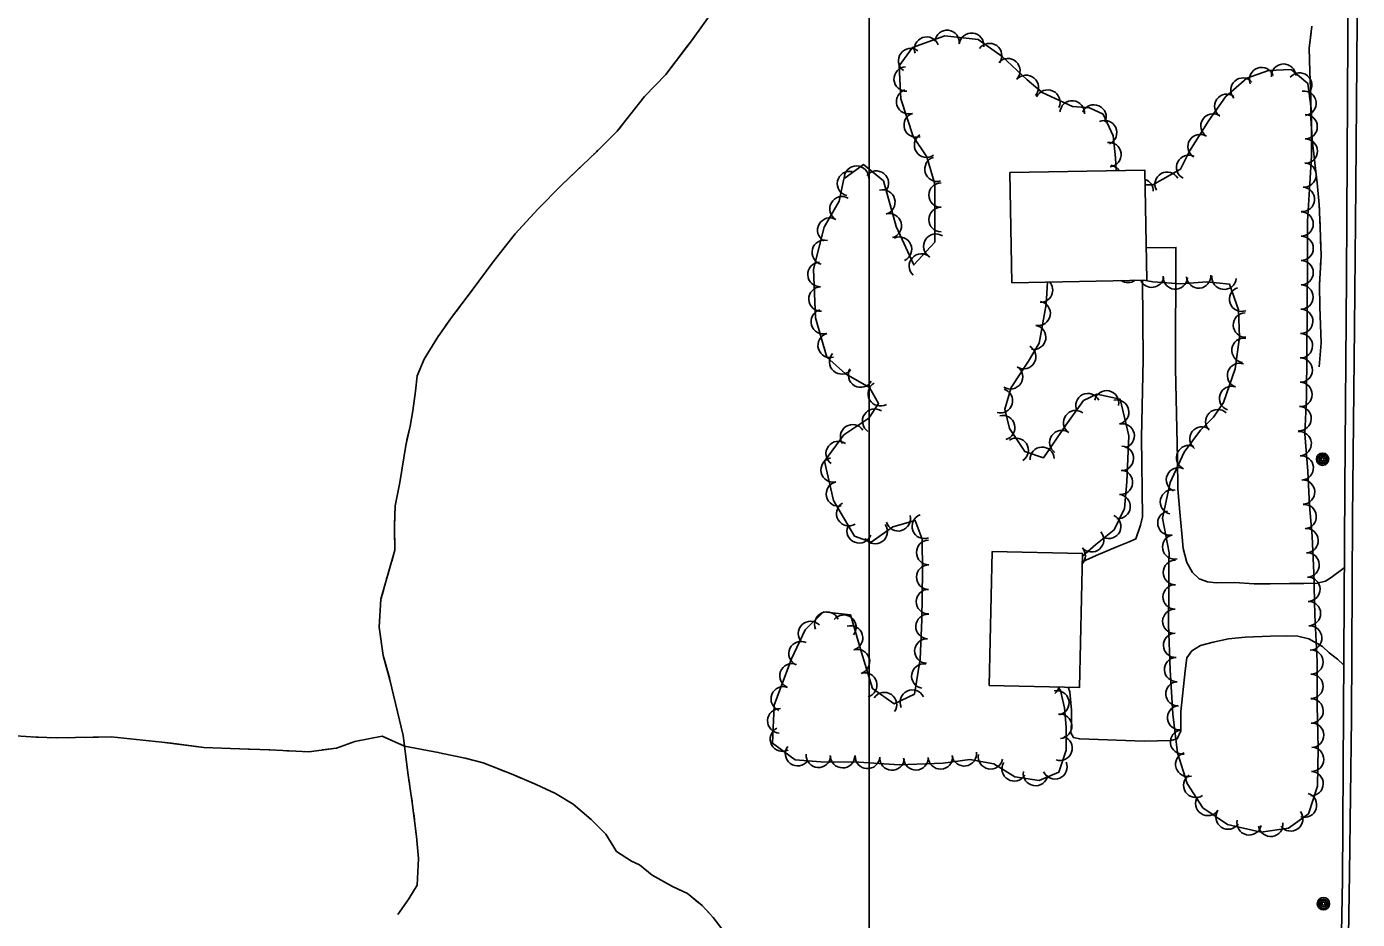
# Model space of a CAD drawing. Extents: x 353423 to 364002, y 127000 to 201942.
# Drawn here: x 362224.9 to 362659.4, y 135066.2 to 135357.8 of the extents above; entities that cross this region are included whole.
import ezdxf

# ---------------------------------------------------------------- set-up
doc = ezdxf.new("R2010")
doc.units = 0
for name, color, linetype in [('E_DTM_SlopeTop', 7, 'Continuous'), ('E_FEN_Generic', 7, 'Continuous'), ('E_LAND_BrushLine', 7, 'Continuous'), ('E_LAND_TreeLine', 7, 'Continuous'), ('E_MISCPROP', 7, 'Continuous'), ('E_STRUCT_WingWall', 7, 'Continuous'), ('E_WTR_FlowLine', 7, 'Continuous')]:
    doc.layers.add(name, color=color, linetype=linetype)

msp = doc.modelspace()

# ---------------------------------------------------------------- linework, layer by layer
at = {"layer": 'E_DTM_SlopeTop'}
for points in [[(362649.96, 134793.47), (362651.24, 134886.24), (362652.7, 134981.18), (362654.47, 135079.06), (362655.22, 135206.97), (362655.76, 135275.99), (362656.28, 135354.22), (362656.62, 135412.66), (362656.72, 135481.61), (362657.74, 135546.9), (362657.89, 135624.75), (362658.14, 135700.17), (362658.33, 135772.67), (362658.66, 135828.95), (362658.8, 135917.23)], [(362652.91, 134793.21), (362654.36, 134906.73), (362655.24, 134985.91), (362656.78, 135081.26), (362657.41, 135131.81), (362657.82, 135197.45), (362658.47, 135259.59), (362658.84, 135305.68), (362659.36, 135373.42)]]:
    msp.add_lwpolyline(points, dxfattribs=at)
at = {"layer": 'E_FEN_Generic'}
for points in [[(362580.59, 135310.81), (362580.44, 135315.01), (362579.58, 135322.18), (362576.31, 135329.27), (362571.85, 135331.27), (362566.31, 135331.72), (362556.43, 135336.32), (362551.52, 135340.45), (362543.34, 135348.02), (362535.58, 135353.59), (362524.69, 135354.85), (362514.09, 135351.03), (362509.71, 135345.03), (362510.35, 135334.23), (362514.36, 135321.89), (362518.76, 135315.28), (362521.36, 135306.34), (362521.35, 135287.45), (362514.49, 135279.99), (362508.77, 135292.49), (362504.69, 135307.45), (362498.1, 135312.76), (362491.74, 135308.06), (362490.11, 135300.83), (362485.26, 135292.33), (362481.74, 135278.63), (362482.43, 135262.65), (362486.19, 135249.82), (362492.23, 135244.41), (362500.07, 135239.93), (362503.03, 135234.68), (362499.9, 135229.93), (362491.72, 135224.46), (362485.43, 135215.87), (362488.26, 135203.08), (362495.22, 135191.43), (362500.59, 135189.4), (362507.73, 135194.38), (362515.02, 135196.49), (362517.28, 135190.44), (362517.32, 135179.91), (362517.2, 135164.03), (362516.58, 135151.17), (362514.72, 135139.79), (362508.17, 135136.65), (362501, 135141.6), (362497.41, 135153.42), (362493.9, 135165.63), (362485.08, 135166.65), (362479.01, 135160.74), (362474.63, 135151.3), (362468.9, 135136.17), (362468.38, 135123.75), (362475.79, 135118.3), (362484.23, 135117.65), (362496.61, 135117.53), (362509.7, 135116.65), (362524.1, 135117.22), (362532.86, 135118.43), (362540.67, 135116.98), (362547.49, 135112.81), (362555.5, 135111.52), (362561.85, 135114.26), (362564.28, 135121.48), (362564.25, 135128.95), (362563.74, 135135.26), (362562.44, 135140.98), (362561.66, 135142.07)], [(362589.64, 135275.02), (362592.62, 135274.44), (362601.67, 135273.82), (362610.21, 135274.49), (362617.62, 135273.68), (362620.6, 135265.32), (362620.84, 135256.42), (362619.41, 135246.02), (362615.61, 135235.03), (362612.33, 135230.3), (362608.14, 135226.06), (362602.8, 135218.85), (362598.26, 135208.9), (362595.7, 135197.3), (362597.96, 135185.92), (362597.85, 135183.05), (362597.82, 135173.27), (362597.66, 135162.55), (362598.25, 135147.73), (362599.08, 135133.25), (362600.62, 135120.63), (362603.75, 135110.54), (362608.91, 135102.64), (362616.95, 135097.23), (362627.87, 135094.7), (362636.88, 135095.94), (362643.39, 135100.72), (362646.3, 135109.76), (362646.59, 135122.13), (362646.28, 135136.1), (362646.27, 135150.45), (362645.48, 135165.73), (362645.15, 135179.38), (362644.75, 135188.88), (362644.63, 135191.43), (362643.77, 135201.36), (362643.2, 135212.61), (362642.2, 135224.8), (362642.7, 135236.79), (362642.81, 135251.32), (362643, 135265.33), (362643.08, 135281.42), (362643.06, 135294.29), (362643.8, 135306.48), (362644.42, 135315.58), (362644.36, 135330.19), (362643.15, 135339.28), (362637.7, 135343.85), (362630.36, 135343.53), (362623.24, 135341), (362616.35, 135334.85), (362610.89, 135327.19), (362604.6, 135317.18), (362601.6, 135311.23), (362592.63, 135306.15), (362590.01, 135306.19)], [(362569.59, 135184.82), (362573.98, 135188.62), (362579.98, 135193.49), (362583.29, 135200.47), (362584.14, 135209.08), (362584.7, 135224.2), (362581.95, 135236.08), (362574.32, 135237.77), (362569.95, 135235.66), (362564.19, 135227.6), (362556.87, 135216.95), (362550.75, 135219), (362545.81, 135226.55), (362544.21, 135232.9), (362546.29, 135239.91), (362551.99, 135248.54), (362555.44, 135254.4), (362557.79, 135267.01), (362558.14, 135274.41)]]:
    msp.add_lwpolyline(points, dxfattribs=at)
for centre, radius, start, end in [((362518.74, 135350.47), 4.01, 19.8205, 199.8052), ((362525.39, 135352.65), 4.01, 353.4089, 173.3936), ((362533.36, 135351.73), 4.01, 353.4089, 173.3936), ((362513.52, 135346.7), 4.01, 53.902, 233.8867), ((362539.26, 135348.36), 4.01, 324.3235, 144.3082), ((362545.22, 135343.41), 4.01, 317.2256, 137.2103), ((362635.26, 135341.65), 3.98, 2.4891, 182.4738), ((362512.07, 135340.73), 4.01, 93.4189, 273.4036), ((362551.23, 135337.95), 4.01, 319.9711, 139.9558), ((362621.98, 135337.09), 3.98, 41.7804, 221.765), ((362628.1, 135340.51), 3.98, 19.557, 199.5417), ((362640.52, 135338.76), 3.98, 320.0576, 140.0423), ((362512.86, 135333.32), 4.01, 108.0152, 287.9999), ((362558.26, 135333.15), 4.01, 335.0298, 155.0145), ((362641.91, 135332.79), 3.98, 277.6122, 97.5969), ((362566.26, 135329.62), 4.01, 355.363, 175.3477), ((362573.35, 135328.29), 4.01, 335.875, 155.8597), ((362616.73, 135331.79), 3.98, 54.4997, 234.4844), ((362515.34, 135325.69), 4.01, 108.0152, 287.9999), ((362612.22, 135325.39), 3.98, 57.899, 237.8837), ((362642.3, 135325.12), 3.98, 270.2391, 90.2237), ((362576.8, 135323.19), 4.01, 294.7644, 114.749), ((362518.72, 135319.13), 4.01, 123.6277, 303.6124), ((362578.21, 135316.02), 4.01, 276.8993, 96.884), ((362607.99, 135318.65), 3.98, 57.899, 237.8837), ((362642.33, 135317.17), 3.98, 270.2391, 90.2237), ((362522.12, 135311.26), 4.01, 106.1992, 286.1838), ((362604.25, 135311.86), 3.98, 63.2236, 243.2083), ((362493.55, 135306.54), 4.01, 77.285, 257.2697), ((362495.83, 135308.3), 4.01, 359.0655, 179.0502), ((362502.28, 135306.69), 4.01, 321.1777, 141.1624), ((362578.32, 135308.55), 4.01, 34.6542, 82.5134), ((362641.91, 135309.37), 3.98, 266.1113, 86.096), ((362523.46, 135302.82), 4.01, 89.9955, 269.9802), ((362588.75, 135304.13), 3.98, 358.975, 72.0619), ((362597.23, 135306.36), 3.98, 29.5195, 209.5042), ((362491.09, 135298.31), 4.01, 60.294, 240.2787), ((362504.41, 135300.51), 4.01, 285.243, 105.2277), ((362641.41, 135301.42), 3.98, 266.5411, 86.5258), ((362523.45, 135294.8), 4.01, 89.9955, 269.9802), ((362487.11, 135291.34), 4.01, 60.294, 240.2787), ((362506.51, 135292.77), 4.01, 285.243, 105.2277), ((362640.98, 135293.34), 3.98, 270.0833, 90.068), ((362509.84, 135285.1), 4.01, 294.6075, 114.5922), ((362521.75, 135286.11), 4.01, 57.4217, 237.4064), ((362640.99, 135285.39), 3.98, 270.0833, 90.068), ((362485.31, 135284.09), 4.01, 75.5942, 255.5789), ((362483.91, 135276.88), 4.01, 92.5041, 272.4887), ((362517.01, 135279.62), 4.01, 47.4139, 227.3986), ((362640.98, 135277.44), 3.98, 269.7336, 89.7183), ((362592.24, 135276.64), 3.98, 204.2373, 348.9016), ((362599.9, 135276.03), 3.98, 176.0751, 356.0598), ((362607.53, 135276.37), 3.98, 184.4848, 4.4695), ((362615.84, 135275.97), 3.98, 173.7821, 353.7668), ((362484.26, 135268.86), 4.01, 92.5041, 272.4887), ((362555.93, 135271.74), 3.97, 267.3126, 42.382), ((362584.43, 135278.17), 3.98, 235.7693, 306.4741), ((362621.57, 135268.78), 3.98, 109.5998, 289.5845), ((362640.94, 135269.49), 3.98, 269.7336, 89.7183), ((362555.14, 135264.15), 3.97, 259.4591, 79.4438), ((362484.98, 135261.42), 4.01, 106.3222, 286.3069), ((362622.81, 135260.36), 3.98, 91.5593, 271.544), ((362640.87, 135261.55), 3.98, 269.2266, 89.2113), ((362553.69, 135256.34), 3.97, 259.4591, 79.4438), ((362487.24, 135253.72), 4.01, 106.3222, 286.3069), ((362622.35, 135252.1), 3.98, 82.1786, 262.1633), ((362640.76, 135253.59), 3.98, 269.2266, 89.2113), ((362491, 135248.33), 4.01, 138.1911, 318.1758), ((362550.42, 135249.98), 3.97, 239.5075, 59.4922), ((362497.17, 135244.01), 4.01, 150.2801, 330.2648), ((362546.12, 135243.42), 3.97, 236.5834, 56.5681), ((362620.88, 135243.89), 3.98, 70.9649, 250.9495), ((362640.69, 135245.62), 3.98, 269.5658, 89.5505), ((362503.61, 135237.92), 4.01, 119.4332, 299.4179), ((362640.63, 135237.67), 3.98, 269.5658, 89.5505), ((362542.85, 135235.61), 3.97, 253.4226, 73.4072), ((362571.39, 135234.04), 3.97, 25.7748, 205.7595), ((362577.47, 135234.94), 3.97, 347.5448, 167.5295), ((362618.28, 135236.37), 3.98, 70.9649, 250.9495), ((362501.77, 135228.94), 4.01, 56.6245, 236.6092), ((362567.37, 135228.47), 3.97, 54.4599, 234.4446), ((362580.79, 135231.9), 3.97, 283.0372, 103.0218), ((362613.76, 135228.79), 3.98, 45.3673, 225.352), ((362640.32, 135229.79), 3.98, 267.5953, 87.58), ((362543.6, 135226.83), 3.97, 284.1966, 104.1813), ((362582.58, 135224.16), 3.97, 283.0372, 103.0218), ((362494.57, 135223.83), 4.01, 33.7801, 213.7648), ((362562.85, 135221.98), 3.97, 55.4829, 235.4676), ((362608.59, 135223.17), 3.98, 53.4955, 233.4802), ((362640.37, 135221.59), 3.98, 274.7095, 94.6942), ((362489.87, 135218.37), 4.01, 53.7729, 233.7576), ((362547.97, 135219.45), 3.97, 303.1923, 123.177), ((362556.45, 135216.51), 3.97, 3.0991, 183.0837), ((362582.34, 135216.78), 3.97, 267.8675, 87.8522), ((362604.26, 135217.03), 3.98, 65.4623, 245.4469), ((362488.21, 135213.02), 4.01, 102.4691, 282.4538), ((362641.02, 135213.66), 3.98, 274.7095, 94.6942), ((362582.04, 135208.97), 3.97, 264.3979, 84.3825), ((362600.96, 135209.8), 3.98, 65.4623, 245.4469), ((362489.94, 135205.18), 4.01, 102.4691, 282.4538), ((362598.99, 135202.57), 3.98, 77.5568, 257.5415), ((362641.46, 135205.78), 3.98, 272.9178, 92.9025), ((362493.31, 135198.72), 4.01, 120.8758, 300.8605), ((362581.26, 135201.06), 3.97, 264.3979, 84.3825), ((362509.45, 135197.06), 4.01, 196.1676, 16.1523), ((362517.98, 135194.58), 4.01, 110.4982, 290.4829), ((362578.18, 135194.54), 3.97, 244.6558, 64.6405), ((362598.15, 135195.65), 3.98, 101.2556, 281.2403), ((362641.99, 135197.76), 3.98, 274.9777, 94.9623), ((362496.7, 135193.12), 4.01, 159.2846, 339.2693), ((362501.91, 135192.88), 4.01, 214.8697, 34.8544), ((362642.62, 135189.92), 3.98, 272.6337, 92.6183), ((362519.4, 135186.05), 4.01, 90.2197, 270.2044), ((362572.59, 135190.17), 3.97, 220.8651, 40.8498), ((362599.7, 135187.84), 3.98, 101.2556, 281.2403), ((362566.58, 135184.97), 3.97, 317.9503, 40.8498), ((362642.96, 135181.98), 3.98, 272.4067, 92.3913), ((362519.41, 135178), 4.01, 89.5602, 269.5449), ((362599.92, 135179.51), 3.98, 89.8143, 269.799), ((362643.19, 135174.06), 3.98, 271.3923, 91.3769), ((362519.34, 135169.98), 4.01, 89.5602, 269.5449), ((362599.87, 135171.53), 3.98, 89.168, 269.1526), ((362599.76, 135163.57), 3.98, 89.168, 269.1526), ((362643.39, 135166.11), 3.98, 271.3923, 91.3769), ((362480.82, 135159.57), 4.01, 44.2658, 224.2505), ((362486.16, 135162.63), 4.01, 23.6939, 203.6785), ((362491.68, 135161.64), 4.01, 321.8191, 141.8038), ((362519.2, 135161.87), 4.01, 87.2746, 267.2593), ((362493.87, 135158.13), 4.01, 286.0243, 106.009), ((362600.01, 135155.73), 3.98, 92.279, 272.2637), ((362643.79, 135158.1), 3.98, 272.9825, 92.9671), ((362477.74, 135153.01), 4.01, 65.1141, 245.0988), ((362496.13, 135150.39), 4.01, 286.9419, 106.9266), ((362518.82, 135153.86), 4.01, 87.2746, 267.2593), ((362644.19, 135150.26), 3.98, 270.0476, 90.0323), ((362474.77, 135145.73), 4.01, 69.2635, 249.2482), ((362517.81, 135145.67), 4.01, 80.6931, 260.6778), ((362600.33, 135147.82), 3.98, 93.2878, 273.2725), ((362498.47, 135142.72), 4.01, 286.9419, 106.9266), ((362644.2, 135142.31), 3.98, 270.0476, 90.0323), ((362471.92, 135138.22), 4.01, 69.2635, 249.2482), ((362514.07, 135137.15), 4.01, 25.5977, 205.5824), ((362558.2, 135143.3), 4.01, 305.5501, 341.9999), ((362600.78, 135139.87), 3.98, 93.2878, 273.2725), ((362504.93, 135136.34), 4.01, 325.3965, 145.3812), ((362561.21, 135136.94), 4.01, 282.8163, 102.8009), ((362644.24, 135134.31), 3.98, 271.2668, 91.2514), ((362470.79, 135131.05), 4.01, 87.595, 267.5797), ((362562.12, 135129.28), 4.01, 274.6368, 94.6215), ((362601.32, 135132.07), 3.98, 96.9767, 276.9613), ((362471.66, 135125.08), 4.01, 117.4259, 297.4106), ((362602.28, 135124.17), 3.98, 96.9767, 276.9613), ((362644.41, 135126.35), 3.98, 271.2668, 91.2514), ((362562.27, 135122.1), 4.01, 251.4205, 71.4052), ((362476.59, 135120.31), 4.01, 143.6642, 323.6489), ((362483.41, 135119.82), 4.01, 175.6027, 355.5874), ((362491.29, 135119.68), 4.01, 179.466, 359.4507), ((362499.43, 135119.44), 4.01, 176.1593, 356.144), ((362523.24, 135119.28), 4.01, 182.2663, 2.251), ((362530.99, 135120.29), 4.01, 187.9114, 7.8961), ((362539.57, 135119.32), 4.01, 169.4376, 349.4223), ((362603.98, 135116.81), 3.98, 107.2307, 287.2154), ((362644.42, 135118.49), 3.98, 268.6874, 88.6721), ((362507.43, 135118.91), 4.01, 176.1593, 356.144), ((362515.23, 135118.97), 4.01, 182.2663, 2.251), ((362547.32, 135115.37), 4.01, 148.5744, 328.559), ((362560.6, 135116.01), 4.01, 203.2976, 23.2823), ((362554.28, 135113.85), 4.01, 170.9149, 350.8996), ((362606.6, 135109.98), 3.98, 123.1737, 303.1583), ((362644.24, 135110.53), 3.98, 268.6874, 88.6721), ((362610.53, 135104.06), 3.98, 146.0897, 326.0744), ((362642.1, 135103.52), 3.98, 252.1162, 72.1009), ((362617.13, 135099.62), 3.98, 146.0897, 326.0744), ((362624.02, 135097.73), 3.98, 166.9214, 346.9061), ((362631.07, 135097.24), 3.98, 187.8814, 7.8661), ((362637.57, 135099.03), 3.98, 216.3252, 36.3099)]:
    msp.add_arc(centre, radius, start, end, dxfattribs=at)
at = {"layer": 'E_LAND_BrushLine'}
for centre, radius in [((362648.01, 135216.52), 2.02), ((362648, 135216.51), 1.52), ((362648.03, 135216.53), 1.01), ((362648.02, 135216.53), 0.502), ((362648.28, 135071.32), 2.02), ((362648.27, 135071.31), 1.52), ((362648.3, 135071.33), 1.01), ((362648.29, 135071.33), 0.502)]:
    msp.add_circle(centre, radius, dxfattribs=at)
at = {"layer": 'E_LAND_TreeLine'}
msp.add_line((362500, 134500), (362500, 136500), dxfattribs=at)
at = {"layer": 'E_MISCPROP'}
for points in [[(362655.07, 135181.05), (362650.75, 135177.92), (362648.91, 135176.63), (362646.23, 135176.06), (362641.83, 135175.95), (362637.18, 135175.92), (362630.88, 135175.86), (362625.61, 135175.86), (362619.27, 135176.25), (362613.26, 135176.12), (362610.47, 135176.44), (362607.72, 135177.42), (362605.55, 135179.47), (362603.64, 135182.79), (362602.52, 135187.37), (362602, 135192.22), (362601.44, 135199.17), (362600.74, 135206.79), (362600.64, 135216.64), (362600.01, 135246.13), (362600.1, 135285.69), (362590.41, 135285.61)], [(362589.16, 135275.02), (362589.39, 135249.09), (362588.86, 135223.56), (362589.23, 135197.74), (362588.58, 135194.94), (362587.03, 135190.49), (362584.9, 135189.51), (362581.05, 135187.98), (362574.12, 135185.09), (362569.55, 135182.95)], [(362564.9, 135142), (362565.45, 135140.52), (362566.06, 135134.49), (362565.97, 135130.34), (362565.76, 135127.13), (362566.65, 135125.56), (362568.69, 135125.17), (362589.72, 135124.43), (362598.47, 135124.68), (362600.5, 135125.22), (362601.73, 135127.8), (362601.71, 135134.11), (362603.08, 135147.38), (362603.68, 135151.59), (362605.31, 135153.96), (362608.1, 135155.66), (362612.28, 135156.8), (362617.25, 135157.79), (362622.71, 135158.35), (362630.95, 135158.69), (362636.17, 135158.8), (362639.91, 135158.71), (362643.47, 135157.79), (362647.94, 135155.3), (362650.16, 135153.31), (362652.89, 135151.24), (362654.88, 135149.32)]]:
    msp.add_lwpolyline(points, dxfattribs=at)
at = {"layer": 'E_STRUCT_WingWall'}
for points in [[(362457.61, 135375.15), (362450.21, 135364.71), (362441.93, 135353.2), (362440.68, 135351.56)], [(362450.21, 135364.71), (362441.93, 135353.2), (362433.58, 135342.21), (362426.63, 135335.05), (362417.69, 135323.66), (362410.92, 135316.96), (362399.41, 135305.93), (362391.89, 135298.27), (362384.37, 135290.15), (362377.21, 135281.02), (362370.34, 135271.71), (362363.64, 135262.83), (362359.03, 135256.32), (362354.71, 135249.21), (362352.42, 135243.72), (362351.84, 135238.79), (362350.96, 135232.37), (362350.08, 135227.33), (362348.65, 135221.05), (362346.72, 135208.92), (362345.2, 135201.31), (362344.97, 135194.54), (362345.1, 135186.84), (362342.68, 135178.4), (362340.56, 135170.78), (362339.98, 135161.68), (362341.28, 135152.41), (362343.47, 135144.49), (362347.77, 135126.28), (362349.46, 135113.35), (362350.78, 135104.41), (362352.19, 135093.29), (362352.8, 135086.08), (362352.33, 135077.37), (362349.63, 135072.86), (362346.07, 135067.75)], [(362644.53, 135358.01), (362643.58, 135350.84), (362643.8, 135343.18), (362644.11, 135334.79), (362644.21, 135327.92), (362644.56, 135321.1), (362645.49, 135313.33), (362646.25, 135306.77), (362646.91, 135299.75), (362647.23, 135292.21), (362647.49, 135282.92), (362647.04, 135273.49), (362647.09, 135266.25), (362647.5, 135254.59), (362646.91, 135246.69)], [(362644.25, 135355.92), (362643.58, 135350.84), (362643.8, 135343.18), (362644.11, 135334.79), (362644.21, 135327.92), (362644.26, 135326.84)], [(362440.68, 135351.56), (362433.58, 135342.21), (362426.63, 135335.05), (362422.11, 135329.3)], [(362419.64, 135326.15), (362418.4, 135324.57)], [(362644.26, 135326.84), (362644.56, 135321.1), (362645.49, 135313.33), (362646.25, 135306.77), (362646.91, 135299.75), (362646.99, 135297.87)], [(362415.66, 135321.66), (362414.24, 135320.25)], [(362411.39, 135317.43), (362410.92, 135316.96), (362409.95, 135316.04)], [(362407.06, 135313.27), (362399.41, 135305.93), (362391.89, 135298.27), (362386.65, 135292.62)], [(362647.16, 135293.85), (362647.23, 135292.21), (362647.24, 135291.85)], [(362386.65, 135292.62), (362384.37, 135290.15), (362377.21, 135281.02), (362370.34, 135271.71), (362368.84, 135269.71)], [(362647.36, 135287.83), (362647.41, 135285.82)], [(362647.44, 135281.81), (362647.34, 135279.8)], [(362647.15, 135275.79), (362647.04, 135273.49), (362647.09, 135266.25), (362647.5, 135254.59), (362646.91, 135246.69)], [(362366.42, 135266.52), (362365.22, 135264.92)], [(362362.84, 135261.69), (362361.68, 135260.06)], [(362359.36, 135256.79), (362359.03, 135256.32), (362358.29, 135255.1)], [(362356.21, 135251.68), (362354.71, 135249.21), (362352.42, 135243.72), (362351.84, 135238.79), (362350.96, 135232.37), (362350.08, 135227.33), (362349.27, 135223.79)], [(362349.27, 135223.79), (362348.65, 135221.05), (362346.72, 135208.92), (362345.2, 135201.31), (362344.99, 135195.13)], [(362345.03, 135191.12), (362345.07, 135189.12)], [(362344.63, 135185.18), (362344.07, 135183.26)], [(362342.97, 135179.4), (362342.68, 135178.4), (362342.42, 135177.48)], [(362341.35, 135173.62), (362340.56, 135170.78), (362339.98, 135161.68), (362341.28, 135152.41), (362343.31, 135145.07)], [(362343.31, 135145.07), (362343.47, 135144.49), (362347.77, 135126.28), (362349.03, 135116.64)], [(362217.82, 135126.32), (362228.03, 135125.73), (362234.99, 135125.49), (362252.42, 135125.81), (362269.03, 135124.11), (362282.69, 135122.37), (362294.34, 135121.96), (362304.3, 135121.54), (362316.98, 135120.92), (362326.05, 135122.17), (362332.04, 135124.35), (362340.91, 135126), (362348.22, 135122.83)], [(362226.8, 135125.8), (362228.03, 135125.73), (362228.73, 135125.71)], [(362232.6, 135125.57), (362234.54, 135125.51)], [(362238.41, 135125.55), (362240.35, 135125.59)], [(362244.22, 135125.66), (362252.42, 135125.81), (362269.03, 135124.11), (362272.19, 135123.71)], [(362272.19, 135123.71), (362282.69, 135122.37), (362294.34, 135121.96), (362300.15, 135121.71)], [(362321.39, 135121.53), (362326.05, 135122.17), (362332.04, 135124.35), (362340.91, 135126), (362348.22, 135122.83)], [(362304.02, 135121.55), (362304.3, 135121.54), (362305.95, 135121.46)], [(362309.82, 135121.27), (362311.75, 135121.18)], [(362315.62, 135120.99), (362316.98, 135120.92), (362317.55, 135121)], [(362452.57, 135062.17), (362449.06, 135066.83), (362445.38, 135070.71), (362440.65, 135074.63), (362435.73, 135076.92), (362429.11, 135080.6), (362424.92, 135084.04), (362422.34, 135085.23), (362417.48, 135088.42), (362413.94, 135093.98), (362409.14, 135098.85), (362403.29, 135103.86), (362397.57, 135107.34), (362391.23, 135110.27), (362383.58, 135113.51), (362373.89, 135117.33), (362368.04, 135118.84), (362360.6, 135120.35), (362359.27, 135120.75), (362348.22, 135122.83)], [(362375.57, 135116.66), (362373.89, 135117.33), (362368.04, 135118.84), (362360.6, 135120.35), (362359.27, 135120.75), (362348.22, 135122.83)], [(362380.98, 135114.53), (362379.18, 135115.24)], [(362349.56, 135112.67), (362349.85, 135110.68)], [(362386.36, 135112.33), (362384.58, 135113.09)], [(362391.71, 135110.05), (362391.23, 135110.27), (362389.93, 135110.82)], [(362350.43, 135106.72), (362350.73, 135104.74)], [(362416.23, 135090.38), (362413.94, 135093.98), (362409.14, 135098.85), (362403.29, 135103.86), (362397.57, 135107.34), (362395.22, 135108.42)], [(362351.24, 135100.77), (362351.49, 135098.79)], [(362352, 135094.81), (362352.19, 135093.29), (362352.8, 135086.08), (362352.33, 135077.37), (362349.63, 135072.86), (362346.07, 135067.75)], [(362439.45, 135075.18), (362435.73, 135076.92), (362429.11, 135080.6), (362424.92, 135084.04), (362422.34, 135085.23), (362417.48, 135088.42), (362416.23, 135090.38)], [(362444.11, 135071.76), (362442.62, 135073)], [(362448.24, 135067.69), (362446.91, 135069.1)]]:
    msp.add_lwpolyline(points, dxfattribs=at)
at = {"layer": 'E_WTR_FlowLine'}
for points in [[(362546.59, 135274.18), (362545.89, 135310.13), (362589.91, 135310.99), (362590.62, 135275.04)], [(362539.11, 135142.59), (362540.12, 135186.42), (362569.61, 135185.74), (362568.6, 135141.91)]]:
    msp.add_lwpolyline(points, close=True, dxfattribs=at)

doc.saveas('drawing.dxf')
